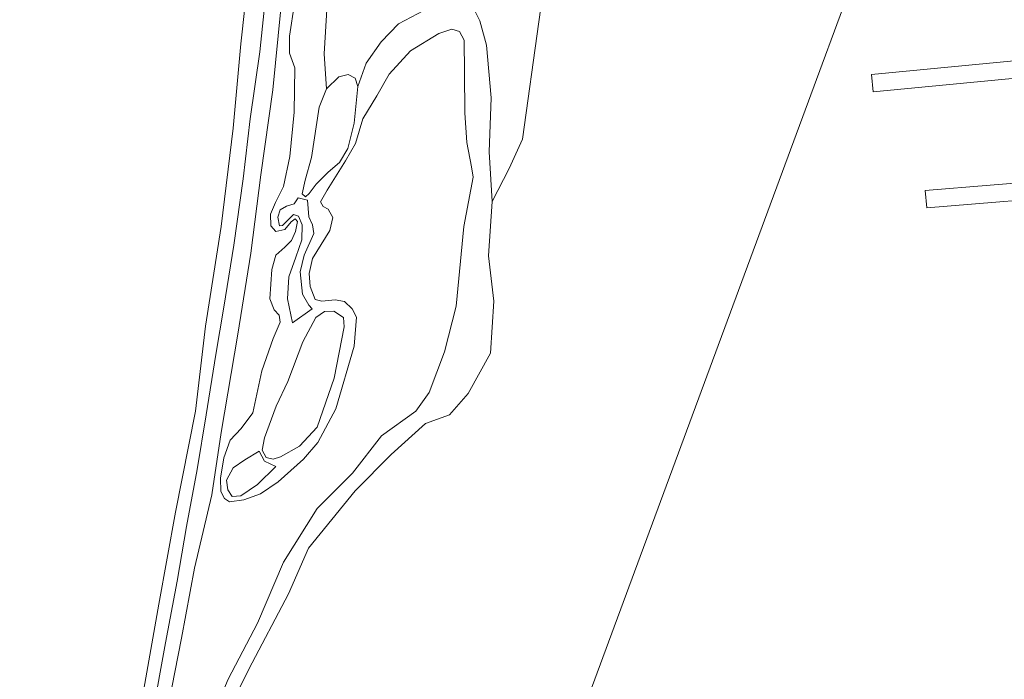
# Model space of a CAD drawing. Extents: x 184422 to 188298, y 343471 to 350189.
# Tile 495 of 513: x 186970 to 187085, y 349668 to 349745. Entities that reach past the tile are written whole.
import ezdxf

# ---------------------------------------------------------------- set-up
doc = ezdxf.new("R2010")
doc.units = 0
for name, color, linetype, lineweight in [('B-WA-GR-GRAS-GV', 252, 'Continuous', 13), ('B-WA-GR-STRUIK-GV', 252, 'Continuous', 13), ('B-WA-GW-TALUD_KRUIN-G', 252, 'Continuous', 18), ('B-WA-KW-KUNSTWERK_STEIGER-GV', 252, 'Continuous', 18), ('B-WA-OG-WATER-GV', 252, 'Continuous', 18), ('B-WA-VH-VERHARDING_OPEN-GV', 252, 'Continuous', 18)]:
    doc.layers.add(name, color=color, linetype=linetype, lineweight=lineweight)

msp = doc.modelspace()

# ---------------------------------------------------------------- linework, layer by layer
at = {"layer": 'B-WA-GR-GRAS-GV', "flags": 128}
for points in [[(186998.675, 349748.458), (186997.963, 349741.644), (186996.838, 349733.771), (186996.001, 349726.711), (186994.922, 349718.908), (186993.728, 349711.643), (186992.805, 349706.071), (186991.641, 349698.955), (186990.615, 349692.536), (186989.341, 349685.861), (186988.253, 349679.441), (186986.865, 349672.179), (186985.364, 349663.739)], [(186998.675, 349748.458), (186997.963, 349741.644), (186996.838, 349733.771), (186996.001, 349726.711), (186994.922, 349718.908), (186993.728, 349711.643), (186992.805, 349706.071), (186991.641, 349698.955), (186990.615, 349692.536), (186989.341, 349685.861), (186988.253, 349679.441), (186986.865, 349672.179), (186985.364, 349663.739)], [(186998.675, 349748.458), (186997.963, 349741.644), (186996.838, 349733.771), (186996.001, 349726.711), (186994.922, 349718.908), (186993.728, 349711.643), (186992.805, 349706.071), (186991.641, 349698.955), (186990.615, 349692.536), (186989.341, 349685.861), (186988.253, 349679.441), (186986.865, 349672.179), (186985.364, 349663.739)], [(186987.231, 349664.926), (186988.761, 349672.72), (186990.268, 349680.948), (186992.316, 349689.569), (186993.41, 349696.902), (186995.385, 349708.435), (186996.896, 349717.967), (186998.093, 349727.159), (186999.501, 349737.183), (187000.443, 349746.684)], [(186987.231, 349664.926), (186988.761, 349672.72), (186990.268, 349680.948), (186992.316, 349689.569), (186993.41, 349696.902), (186995.385, 349708.435), (186996.896, 349717.967), (186998.093, 349727.159), (186999.501, 349737.183), (187000.443, 349746.684)], [(186987.231, 349664.926), (186988.761, 349672.72), (186990.268, 349680.948), (186992.316, 349689.569), (186993.41, 349696.902), (186995.385, 349708.435), (186996.896, 349717.967), (186998.093, 349727.159), (186999.501, 349737.183), (187000.443, 349746.684)]]:
    msp.add_lwpolyline(points, dxfattribs=at)
at = {"layer": 'B-WA-GR-STRUIK-GV', "flags": 128}
for points in [[(187022.827, 349747.249), (187023.814, 349745.291), (187024.598, 349742.404), (187025.111, 349736.233), (187024.882, 349729.886), (187025.259, 349724.028), (187027.227, 349727.93), (187028.818, 349731.357), (187030.735, 349745.148), (187032.939, 349761.174)], [(187022.827, 349747.249), (187023.814, 349745.291), (187024.598, 349742.404), (187025.111, 349736.233), (187024.882, 349729.886), (187025.259, 349724.028), (187027.227, 349727.93), (187028.818, 349731.357), (187030.735, 349745.148), (187032.939, 349761.174)], [(187022.827, 349747.249), (187023.814, 349745.291), (187024.598, 349742.404), (187025.111, 349736.233), (187024.882, 349729.886), (187025.259, 349724.028), (187027.227, 349727.93), (187028.818, 349731.357), (187030.735, 349745.148), (187032.939, 349761.174)], [(187000.443, 349746.684), (186999.501, 349737.183), (186998.093, 349727.159), (186996.896, 349717.967), (186995.385, 349708.435), (186993.41, 349696.902), (186992.316, 349689.569), (186990.268, 349680.948), (186988.761, 349672.72), (186987.231, 349664.926)], [(187000.443, 349746.684), (186999.501, 349737.183), (186998.093, 349727.159), (186996.896, 349717.967), (186995.385, 349708.435), (186993.41, 349696.902), (186992.316, 349689.569), (186990.268, 349680.948), (186988.761, 349672.72), (186987.231, 349664.926)], [(187000.443, 349746.684), (186999.501, 349737.183), (186998.093, 349727.159), (186996.896, 349717.967), (186995.385, 349708.435), (186993.41, 349696.902), (186992.316, 349689.569), (186990.268, 349680.948), (186988.761, 349672.72), (186987.231, 349664.926)], [(186992.159, 349662.926), (186994.245, 349667.923), (186997.668, 349674.495), (187000.718, 349681.657), (187004.675, 349687.971), (187008.826, 349692.134), (187012.245, 349696.487), (187016.281, 349699.39), (187017.841, 349701.597), (187019.665, 349706.391), (187021.017, 349711.743), (187021.918, 349721.096), (187022.999, 349726.907), (187022.8, 349728.13), (187022.281, 349730.971), (187022.035, 349734.463), (187021.988, 349739.216), (187021.97, 349743.008), (187021.393, 349744.027), (187020.495, 349744.297), (187018.978, 349743.796), (187015.644, 349741.747), (187013.163, 349738.998), (187011.69, 349736.46), (187010.054, 349733.755), (187009.182, 349730.845), (187008.033, 349728.809), (187005.877, 349725.368), (187005.1, 349724.016), (187005.406, 349723.457), (187005.99, 349723.134), (187006.516, 349722.18), (187006.173, 349720.619), (187004.13, 349717.328), (187003.739, 349715.584), (187003.859, 349714.045), (187004.443, 349712.529), (187005.257, 349712.342), (187006.812, 349712.495), (187007.908, 349712.295), (187008.813, 349711.445), (187009.323, 349710.459), (187009.022, 349707.026), (187006.868, 349699.677), (187004.785, 349695.707), (187003.072, 349693.779), (187000.093, 349691.105), (186998.042, 349689.67), (186996.064, 349688.981), (186994.394, 349688.76), (186993.793, 349689.133), (186993.368, 349689.955), (186993.347, 349691.528), (186993.728, 349693.935), (186994.479, 349695.999), (186995.753, 349697.357), (186997.136, 349699.198), (186998.212, 349704.148), (186999.519, 349707.958), (187000.355, 349709.858), (187000.211, 349710.667), (186999.623, 349711.322), (186999.142, 349712.624), (186999.36, 349716.055), (186999.851, 349717.751), (187000.882, 349718.693), (187001.666, 349719.465), (187002.166, 349720.499), (187002.365, 349721.677), (187002.113, 349722.005), (187001.654, 349721.651), (187000.887, 349720.746), (186999.83, 349720.517), (186999.242, 349721.171), (186999.207, 349722.546), (186999.801, 349723.945), (187000.737, 349725.796), (187001.467, 349729.35), (187001.994, 349734.525), (187002.056, 349739.759), (187001.453, 349741.49), (187001.46, 349743.461), (187002.038, 349747.295)], [(187002.038, 349747.295), (187001.46, 349743.461), (187001.453, 349741.49), (187002.056, 349739.759), (187001.994, 349734.525), (187001.467, 349729.35), (187000.737, 349725.796), (186999.801, 349723.945), (186999.207, 349722.546), (186999.242, 349721.171), (186999.83, 349720.517), (187000.887, 349720.746), (187001.654, 349721.651), (187002.113, 349722.005), (187002.365, 349721.677), (187002.166, 349720.499), (187001.666, 349719.465), (187000.882, 349718.693), (186999.851, 349717.751), (186999.36, 349716.055), (186999.142, 349712.624), (186999.623, 349711.322), (187000.211, 349710.667), (187000.355, 349709.858), (186999.519, 349707.958), (186998.212, 349704.148), (186997.136, 349699.198), (186995.753, 349697.357), (186994.479, 349695.999), (186993.728, 349693.935), (186993.347, 349691.528), (186993.368, 349689.955), (186993.793, 349689.133), (186994.394, 349688.76), (186996.064, 349688.981), (186998.042, 349689.67), (187000.093, 349691.105), (187003.072, 349693.779), (187004.785, 349695.707), (187006.868, 349699.677), (187009.022, 349707.026), (187009.323, 349710.459), (187008.813, 349711.445), (187007.908, 349712.295), (187006.812, 349712.495), (187005.257, 349712.342), (187004.443, 349712.529), (187003.859, 349714.045), (187003.739, 349715.584), (187004.13, 349717.328), (187006.173, 349720.619), (187006.516, 349722.18), (187005.99, 349723.134), (187005.406, 349723.457), (187005.1, 349724.016), (187005.877, 349725.368), (187008.033, 349728.809), (187009.182, 349730.845), (187010.054, 349733.755), (187011.69, 349736.46), (187013.163, 349738.998), (187015.644, 349741.747), (187018.978, 349743.796), (187020.495, 349744.297), (187021.393, 349744.027), (187021.97, 349743.008), (187021.988, 349739.216), (187022.035, 349734.463), (187022.281, 349730.971), (187022.8, 349728.13), (187022.999, 349726.907), (187021.918, 349721.096), (187021.017, 349711.743), (187019.665, 349706.391), (187017.841, 349701.597), (187016.281, 349699.39), (187012.245, 349696.487), (187008.826, 349692.134), (187004.675, 349687.971), (187000.718, 349681.657), (186997.668, 349674.495), (186994.245, 349667.923), (186992.159, 349662.926)], [(186992.159, 349662.926), (186994.245, 349667.923), (186997.668, 349674.495), (187000.718, 349681.657), (187004.675, 349687.971), (187008.826, 349692.134), (187012.245, 349696.487), (187016.281, 349699.39), (187017.841, 349701.597), (187019.665, 349706.391), (187021.017, 349711.743), (187021.918, 349721.096), (187022.999, 349726.907), (187022.8, 349728.13), (187022.281, 349730.971), (187022.035, 349734.463), (187021.988, 349739.216), (187021.97, 349743.008), (187021.393, 349744.027), (187020.495, 349744.297), (187018.978, 349743.796), (187015.644, 349741.747), (187013.163, 349738.998), (187011.69, 349736.46), (187010.054, 349733.755), (187009.182, 349730.845), (187008.033, 349728.809), (187005.877, 349725.368), (187005.1, 349724.016), (187005.406, 349723.457), (187005.99, 349723.134), (187006.516, 349722.18), (187006.173, 349720.619), (187004.13, 349717.328), (187003.739, 349715.584), (187003.859, 349714.045), (187004.443, 349712.529), (187005.257, 349712.342), (187006.812, 349712.495), (187007.908, 349712.295), (187008.813, 349711.445), (187009.323, 349710.459), (187009.022, 349707.026), (187006.868, 349699.677), (187004.785, 349695.707), (187003.072, 349693.779), (187000.093, 349691.105), (186998.042, 349689.67), (186996.064, 349688.981), (186994.394, 349688.76), (186993.793, 349689.133), (186993.368, 349689.955), (186993.347, 349691.528), (186993.728, 349693.935), (186994.479, 349695.999), (186995.753, 349697.357), (186997.136, 349699.198), (186998.212, 349704.148), (186999.519, 349707.958), (187000.355, 349709.858), (187000.211, 349710.667), (186999.623, 349711.322), (186999.142, 349712.624), (186999.36, 349716.055), (186999.851, 349717.751), (187000.882, 349718.693), (187001.666, 349719.465), (187002.166, 349720.499), (187002.365, 349721.677), (187002.113, 349722.005), (187001.654, 349721.651), (187000.887, 349720.746), (186999.83, 349720.517), (186999.242, 349721.171), (186999.207, 349722.546), (186999.801, 349723.945), (187000.737, 349725.796), (187001.467, 349729.35), (187001.994, 349734.525), (187002.056, 349739.759), (187001.453, 349741.49), (187001.46, 349743.461), (187002.038, 349747.295)], [(187002.038, 349747.295), (187001.46, 349743.461), (187001.453, 349741.49), (187002.056, 349739.759), (187001.994, 349734.525), (187001.467, 349729.35), (187000.737, 349725.796), (186999.801, 349723.945), (186999.207, 349722.546), (186999.242, 349721.171), (186999.83, 349720.517), (187000.887, 349720.746), (187001.654, 349721.651), (187002.113, 349722.005), (187002.365, 349721.677), (187002.166, 349720.499), (187001.666, 349719.465), (187000.882, 349718.693), (186999.851, 349717.751), (186999.36, 349716.055), (186999.142, 349712.624), (186999.623, 349711.322), (187000.211, 349710.667), (187000.355, 349709.858), (186999.519, 349707.958), (186998.212, 349704.148), (186997.136, 349699.198), (186995.753, 349697.357), (186994.479, 349695.999), (186993.728, 349693.935), (186993.347, 349691.528), (186993.368, 349689.955), (186993.793, 349689.133), (186994.394, 349688.76), (186996.064, 349688.981), (186998.042, 349689.67), (187000.093, 349691.105), (187003.072, 349693.779), (187004.785, 349695.707), (187006.868, 349699.677), (187009.022, 349707.026), (187009.323, 349710.459), (187008.813, 349711.445), (187007.908, 349712.295), (187006.812, 349712.495), (187005.257, 349712.342), (187004.443, 349712.529), (187003.859, 349714.045), (187003.739, 349715.584), (187004.13, 349717.328), (187006.173, 349720.619), (187006.516, 349722.18), (187005.99, 349723.134), (187005.406, 349723.457), (187005.1, 349724.016), (187005.877, 349725.368), (187008.033, 349728.809), (187009.182, 349730.845), (187010.054, 349733.755), (187011.69, 349736.46), (187013.163, 349738.998), (187015.644, 349741.747), (187018.978, 349743.796), (187020.495, 349744.297), (187021.393, 349744.027), (187021.97, 349743.008), (187021.988, 349739.216), (187022.035, 349734.463), (187022.281, 349730.971), (187022.8, 349728.13), (187022.999, 349726.907), (187021.918, 349721.096), (187021.017, 349711.743), (187019.665, 349706.391), (187017.841, 349701.597), (187016.281, 349699.39), (187012.245, 349696.487), (187008.826, 349692.134), (187004.675, 349687.971), (187000.718, 349681.657), (186997.668, 349674.495), (186994.245, 349667.923), (186992.159, 349662.926)], [(186992.159, 349662.926), (186994.245, 349667.923), (186997.668, 349674.495), (187000.718, 349681.657), (187004.675, 349687.971), (187008.826, 349692.134), (187012.245, 349696.487), (187016.281, 349699.39), (187017.841, 349701.597), (187019.665, 349706.391), (187021.017, 349711.743), (187021.918, 349721.096), (187022.999, 349726.907), (187022.8, 349728.13), (187022.281, 349730.971), (187022.035, 349734.463), (187021.988, 349739.216), (187021.97, 349743.008), (187021.393, 349744.027), (187020.495, 349744.297), (187018.978, 349743.796), (187015.644, 349741.747), (187013.163, 349738.998), (187011.69, 349736.46), (187010.054, 349733.755), (187009.182, 349730.845), (187008.033, 349728.809), (187005.877, 349725.368), (187005.1, 349724.016), (187005.406, 349723.457), (187005.99, 349723.134), (187006.516, 349722.18), (187006.173, 349720.619), (187004.13, 349717.328), (187003.739, 349715.584), (187003.859, 349714.045), (187004.443, 349712.529), (187005.257, 349712.342), (187006.812, 349712.495), (187007.908, 349712.295), (187008.813, 349711.445), (187009.323, 349710.459), (187009.022, 349707.026), (187006.868, 349699.677), (187004.785, 349695.707), (187003.072, 349693.779), (187000.093, 349691.105), (186998.042, 349689.67), (186996.064, 349688.981), (186994.394, 349688.76), (186993.793, 349689.133), (186993.368, 349689.955), (186993.347, 349691.528), (186993.728, 349693.935), (186994.479, 349695.999), (186995.753, 349697.357), (186997.136, 349699.198), (186998.212, 349704.148), (186999.519, 349707.958), (187000.355, 349709.858), (187000.211, 349710.667), (186999.623, 349711.322), (186999.142, 349712.624), (186999.36, 349716.055), (186999.851, 349717.751), (187000.882, 349718.693), (187001.666, 349719.465), (187002.166, 349720.499), (187002.365, 349721.677), (187002.113, 349722.005), (187001.654, 349721.651), (187000.887, 349720.746), (186999.83, 349720.517), (186999.242, 349721.171), (186999.207, 349722.546), (186999.801, 349723.945), (187000.737, 349725.796), (187001.467, 349729.35), (187001.994, 349734.525), (187002.056, 349739.759), (187001.453, 349741.49), (187001.46, 349743.461), (187002.038, 349747.295)], [(187002.038, 349747.295), (187001.46, 349743.461), (187001.453, 349741.49), (187002.056, 349739.759), (187001.994, 349734.525), (187001.467, 349729.35), (187000.737, 349725.796), (186999.801, 349723.945), (186999.207, 349722.546), (186999.242, 349721.171), (186999.83, 349720.517), (187000.887, 349720.746), (187001.654, 349721.651), (187002.113, 349722.005), (187002.365, 349721.677), (187002.166, 349720.499), (187001.666, 349719.465), (187000.882, 349718.693), (186999.851, 349717.751), (186999.36, 349716.055), (186999.142, 349712.624), (186999.623, 349711.322), (187000.211, 349710.667), (187000.355, 349709.858), (186999.519, 349707.958), (186998.212, 349704.148), (186997.136, 349699.198), (186995.753, 349697.357), (186994.479, 349695.999), (186993.728, 349693.935), (186993.347, 349691.528), (186993.368, 349689.955), (186993.793, 349689.133), (186994.394, 349688.76), (186996.064, 349688.981), (186998.042, 349689.67), (187000.093, 349691.105), (187003.072, 349693.779), (187004.785, 349695.707), (187006.868, 349699.677), (187009.022, 349707.026), (187009.323, 349710.459), (187008.813, 349711.445), (187007.908, 349712.295), (187006.812, 349712.495), (187005.257, 349712.342), (187004.443, 349712.529), (187003.859, 349714.045), (187003.739, 349715.584), (187004.13, 349717.328), (187006.173, 349720.619), (187006.516, 349722.18), (187005.99, 349723.134), (187005.406, 349723.457), (187005.1, 349724.016), (187005.877, 349725.368), (187008.033, 349728.809), (187009.182, 349730.845), (187010.054, 349733.755), (187011.69, 349736.46), (187013.163, 349738.998), (187015.644, 349741.747), (187018.978, 349743.796), (187020.495, 349744.297), (187021.393, 349744.027), (187021.97, 349743.008), (187021.988, 349739.216), (187022.035, 349734.463), (187022.281, 349730.971), (187022.8, 349728.13), (187022.999, 349726.907), (187021.918, 349721.096), (187021.017, 349711.743), (187019.665, 349706.391), (187017.841, 349701.597), (187016.281, 349699.39), (187012.245, 349696.487), (187008.826, 349692.134), (187004.675, 349687.971), (187000.718, 349681.657), (186997.668, 349674.495), (186994.245, 349667.923), (186992.159, 349662.926)], [(186995.231, 349666.153), (186996.649, 349669.087), (187001.333, 349677.928), (187003.679, 349683.293), (187009.154, 349690.024), (187013.369, 349694.321), (187017.428, 349697.953), (187020.229, 349698.984), (187022.415, 349701.465), (187025.035, 349706.204), (187025.449, 349712.338), (187024.815, 349717.662), (187025.259, 349724.028), (187024.882, 349729.886), (187025.111, 349736.233), (187024.598, 349742.404), (187023.814, 349745.291), (187022.827, 349747.249)], [(186995.231, 349666.153), (186996.649, 349669.087), (187001.333, 349677.928), (187003.679, 349683.293), (187009.154, 349690.024), (187013.369, 349694.321), (187017.428, 349697.953), (187020.229, 349698.984), (187022.415, 349701.465), (187025.035, 349706.204), (187025.449, 349712.338), (187024.815, 349717.662), (187025.259, 349724.028), (187024.882, 349729.886), (187025.111, 349736.233), (187024.598, 349742.404), (187023.814, 349745.291), (187022.827, 349747.249)], [(186995.231, 349666.153), (186996.649, 349669.087), (187001.333, 349677.928), (187003.679, 349683.293), (187009.154, 349690.024), (187013.369, 349694.321), (187017.428, 349697.953), (187020.229, 349698.984), (187022.415, 349701.465), (187025.035, 349706.204), (187025.449, 349712.338), (187024.815, 349717.662), (187025.259, 349724.028), (187024.882, 349729.886), (187025.111, 349736.233), (187024.598, 349742.404), (187023.814, 349745.291), (187022.827, 349747.249)], [(187017.239, 349746.495), (187014.262, 349744.931), (187012.204, 349742.8), (187010.465, 349740.309), (187009.456, 349737.54), (187009.033, 349733.261), (187008.279, 349730.253), (187007.324, 349728.617), (187005.997, 349727.49), (187004.575, 349726.079), (187003.762, 349724.992), (187003.32, 349724.588), (187002.918, 349724.947), (187003.277, 349726.542), (187004.036, 349729.219), (187004.917, 349735.127), (187005.799, 349737.292), (187005.529, 349741.412), (187005.865, 349747.214)], [(187017.239, 349746.495), (187014.262, 349744.931), (187012.204, 349742.8), (187010.465, 349740.309), (187009.456, 349737.54), (187009.033, 349733.261), (187008.279, 349730.253), (187007.324, 349728.617), (187005.997, 349727.49), (187004.575, 349726.079), (187003.762, 349724.992), (187003.32, 349724.588), (187002.918, 349724.947), (187003.277, 349726.542), (187004.036, 349729.219), (187004.917, 349735.127), (187005.799, 349737.292), (187005.529, 349741.412), (187005.865, 349747.214)], [(187017.239, 349746.495), (187014.262, 349744.931), (187012.204, 349742.8), (187010.465, 349740.309), (187009.456, 349737.54), (187009.033, 349733.261), (187008.279, 349730.253), (187007.324, 349728.617), (187005.997, 349727.49), (187004.575, 349726.079), (187003.762, 349724.992), (187003.32, 349724.588), (187002.918, 349724.947), (187003.277, 349726.542), (187004.036, 349729.219), (187004.917, 349735.127), (187005.799, 349737.292), (187005.529, 349741.412), (187005.865, 349747.214)], [(187005.865, 349747.214), (187005.529, 349741.412), (187005.799, 349737.292), (187007.221, 349738.702), (187008.328, 349738.949), (187009.161, 349738.546), (187009.456, 349737.54), (187010.465, 349740.309), (187012.204, 349742.8), (187014.262, 349744.931), (187017.239, 349746.495)], [(187005.865, 349747.214), (187005.529, 349741.412), (187005.799, 349737.292), (187007.221, 349738.702), (187008.328, 349738.949), (187009.161, 349738.546), (187009.456, 349737.54), (187010.465, 349740.309), (187012.204, 349742.8), (187014.262, 349744.931), (187017.239, 349746.495)], [(187005.865, 349747.214), (187005.529, 349741.412), (187005.799, 349737.292), (187007.221, 349738.702), (187008.328, 349738.949), (187009.161, 349738.546), (187009.456, 349737.54), (187010.465, 349740.309), (187012.204, 349742.8), (187014.262, 349744.931), (187017.239, 349746.495)]]:
    msp.add_lwpolyline(points, dxfattribs=at)
for points in [[(187001.973, 349723.759), (187002.477, 349724.461), (187003.541, 349724.194), (187003.7, 349722.225), (187004.159, 349721.304), (187004.289, 349720.295), (187003.18, 349717.746), (187002.677, 349715.769), (187002.977, 349713.156), (187003.707, 349711.857), (187004.11, 349711.415), (187001.797, 349709.778), (187001.195, 349712.618), (187001.376, 349715.204), (187002.19, 349717.484), (187002.891, 349719.531), (187002.917, 349721.287), (187002.506, 349722.308), (187001.907, 349722.516), (187001.172, 349721.76), (187000.616, 349721.206), (187000.285, 349721.202), (187000.073, 349722.209), (187000.359, 349723.058), (187001.099, 349723.482)], [(187001.973, 349723.759), (187001.099, 349723.482), (187000.359, 349723.058), (187000.073, 349722.209), (187000.285, 349721.202), (187000.616, 349721.206), (187001.172, 349721.76), (187001.907, 349722.516), (187002.506, 349722.308), (187002.917, 349721.287), (187002.891, 349719.531), (187002.19, 349717.484), (187001.376, 349715.204), (187001.195, 349712.618), (187001.797, 349709.778), (187004.11, 349711.415), (187003.707, 349711.857), (187002.977, 349713.156), (187002.677, 349715.769), (187003.18, 349717.746), (187004.289, 349720.295), (187004.159, 349721.304), (187003.7, 349722.225), (187003.541, 349724.194), (187002.477, 349724.461)], [(187001.973, 349723.759), (187002.477, 349724.461), (187003.541, 349724.194), (187003.7, 349722.225), (187004.159, 349721.304), (187004.289, 349720.295), (187003.18, 349717.746), (187002.677, 349715.769), (187002.977, 349713.156), (187003.707, 349711.857), (187004.11, 349711.415), (187001.797, 349709.778), (187001.195, 349712.618), (187001.376, 349715.204), (187002.19, 349717.484), (187002.891, 349719.531), (187002.917, 349721.287), (187002.506, 349722.308), (187001.907, 349722.516), (187001.172, 349721.76), (187000.616, 349721.206), (187000.285, 349721.202), (187000.073, 349722.209), (187000.359, 349723.058), (187001.099, 349723.482)], [(187001.973, 349723.759), (187001.099, 349723.482), (187000.359, 349723.058), (187000.073, 349722.209), (187000.285, 349721.202), (187000.616, 349721.206), (187001.172, 349721.76), (187001.907, 349722.516), (187002.506, 349722.308), (187002.917, 349721.287), (187002.891, 349719.531), (187002.19, 349717.484), (187001.376, 349715.204), (187001.195, 349712.618), (187001.797, 349709.778), (187004.11, 349711.415), (187003.707, 349711.857), (187002.977, 349713.156), (187002.677, 349715.769), (187003.18, 349717.746), (187004.289, 349720.295), (187004.159, 349721.304), (187003.7, 349722.225), (187003.541, 349724.194), (187002.477, 349724.461)], [(187001.973, 349723.759), (187002.477, 349724.461), (187003.541, 349724.194), (187003.7, 349722.225), (187004.159, 349721.304), (187004.289, 349720.295), (187003.18, 349717.746), (187002.677, 349715.769), (187002.977, 349713.156), (187003.707, 349711.857), (187004.11, 349711.415), (187001.797, 349709.778), (187001.195, 349712.618), (187001.376, 349715.204), (187002.19, 349717.484), (187002.891, 349719.531), (187002.917, 349721.287), (187002.506, 349722.308), (187001.907, 349722.516), (187001.172, 349721.76), (187000.616, 349721.206), (187000.285, 349721.202), (187000.073, 349722.209), (187000.359, 349723.058), (187001.099, 349723.482)], [(187001.973, 349723.759), (187001.099, 349723.482), (187000.359, 349723.058), (187000.073, 349722.209), (187000.285, 349721.202), (187000.616, 349721.206), (187001.172, 349721.76), (187001.907, 349722.516), (187002.506, 349722.308), (187002.917, 349721.287), (187002.891, 349719.531), (187002.19, 349717.484), (187001.376, 349715.204), (187001.195, 349712.618), (187001.797, 349709.778), (187004.11, 349711.415), (187003.707, 349711.857), (187002.977, 349713.156), (187002.677, 349715.769), (187003.18, 349717.746), (187004.289, 349720.295), (187004.159, 349721.304), (187003.7, 349722.225), (187003.541, 349724.194), (187002.477, 349724.461)], [(186998.517, 349696.268), (186999.858, 349699.98), (187001.26, 349702.88), (187003.019, 349707.542), (187004.537, 349710.427), (187005.571, 349711.12), (187006.664, 349711.168), (187007.784, 349710.421), (187007.865, 349709.313), (187006.671, 349703.268), (187004.711, 349697.511), (187002.604, 349695.28), (187000.402, 349694.041), (186999.528, 349693.764), (186998.714, 349693.952), (186998.238, 349694.84)], [(186998.517, 349696.268), (186999.858, 349699.98), (187001.26, 349702.88), (187003.019, 349707.542), (187004.537, 349710.427), (187005.571, 349711.12), (187006.664, 349711.168), (187007.784, 349710.421), (187007.865, 349709.313), (187006.671, 349703.268), (187004.711, 349697.511), (187002.604, 349695.28), (187000.402, 349694.041), (186999.528, 349693.764), (186998.714, 349693.952), (186998.238, 349694.84)], [(186998.517, 349696.268), (186999.858, 349699.98), (187001.26, 349702.88), (187003.019, 349707.542), (187004.537, 349710.427), (187005.571, 349711.12), (187006.664, 349711.168), (187007.784, 349710.421), (187007.865, 349709.313), (187006.671, 349703.268), (187004.711, 349697.511), (187002.604, 349695.28), (187000.402, 349694.041), (186999.528, 349693.764), (186998.714, 349693.952), (186998.238, 349694.84)], [(186999.854, 349692.908), (186998.504, 349693.519), (186997.876, 349694.686), (186996.2, 349693.687), (186994.838, 349692.741), (186994.062, 349691.306), (186994.21, 349690.165), (186994.7, 349689.393), (186995.726, 349689.473), (186997.679, 349690.791)], [(186999.854, 349692.908), (186997.679, 349690.791), (186995.726, 349689.473), (186994.7, 349689.393), (186994.21, 349690.165), (186994.062, 349691.306), (186994.838, 349692.741), (186996.2, 349693.687), (186997.876, 349694.686), (186998.504, 349693.519)], [(186999.854, 349692.908), (186998.504, 349693.519), (186997.876, 349694.686), (186996.2, 349693.687), (186994.838, 349692.741), (186994.062, 349691.306), (186994.21, 349690.165), (186994.7, 349689.393), (186995.726, 349689.473), (186997.679, 349690.791)], [(186999.854, 349692.908), (186997.679, 349690.791), (186995.726, 349689.473), (186994.7, 349689.393), (186994.21, 349690.165), (186994.062, 349691.306), (186994.838, 349692.741), (186996.2, 349693.687), (186997.876, 349694.686), (186998.504, 349693.519)], [(186999.854, 349692.908), (186998.504, 349693.519), (186997.876, 349694.686), (186996.2, 349693.687), (186994.838, 349692.741), (186994.062, 349691.306), (186994.21, 349690.165), (186994.7, 349689.393), (186995.726, 349689.473), (186997.679, 349690.791)], [(186999.854, 349692.908), (186997.679, 349690.791), (186995.726, 349689.473), (186994.7, 349689.393), (186994.21, 349690.165), (186994.062, 349691.306), (186994.838, 349692.741), (186996.2, 349693.687), (186997.876, 349694.686), (186998.504, 349693.519)]]:
    msp.add_lwpolyline(points, close=True, dxfattribs=at)
at = {"layer": 'B-WA-GW-TALUD_KRUIN-G', "flags": 128}
for points in [[(186984.642, 349645.946), (186986.213, 349657.177), (186987.231, 349664.926), (186988.761, 349672.72), (186990.268, 349680.948), (186992.316, 349689.569), (186993.41, 349696.902), (186995.385, 349708.435), (186996.896, 349717.967), (186998.093, 349727.159), (186999.501, 349737.183), (187000.443, 349746.684)], [(186984.642, 349645.946), (186986.213, 349657.177), (186987.231, 349664.926), (186988.761, 349672.72), (186990.268, 349680.948), (186992.316, 349689.569), (186993.41, 349696.902), (186995.385, 349708.435), (186996.896, 349717.967), (186998.093, 349727.159), (186999.501, 349737.183), (187000.443, 349746.684)], [(186984.642, 349645.946), (186986.213, 349657.177), (186987.231, 349664.926), (186988.761, 349672.72), (186990.268, 349680.948), (186992.316, 349689.569), (186993.41, 349696.902), (186995.385, 349708.435), (186996.896, 349717.967), (186998.093, 349727.159), (186999.501, 349737.183), (187000.443, 349746.684)], [(187002.038, 349747.295), (187001.46, 349743.461), (187001.453, 349741.49), (187002.056, 349739.759), (187001.994, 349734.525), (187001.467, 349729.35), (187000.737, 349725.796), (186999.801, 349723.945), (186999.207, 349722.546), (186999.242, 349721.171), (186999.83, 349720.517), (187000.887, 349720.746), (187001.654, 349721.651), (187002.113, 349722.005), (187002.365, 349721.677), (187002.166, 349720.499), (187001.666, 349719.465), (187000.882, 349718.693), (186999.851, 349717.751), (186999.36, 349716.055), (186999.142, 349712.624), (186999.623, 349711.322), (187000.211, 349710.667), (187000.355, 349709.858), (186999.519, 349707.958), (186998.212, 349704.148), (186997.136, 349699.198), (186995.753, 349697.357), (186994.479, 349695.999), (186993.728, 349693.935), (186993.347, 349691.528), (186993.368, 349689.955), (186993.793, 349689.133), (186994.394, 349688.76), (186996.064, 349688.981), (186998.042, 349689.67), (187000.093, 349691.105), (187003.072, 349693.779), (187004.785, 349695.707), (187006.868, 349699.677), (187009.022, 349707.026), (187009.323, 349710.459), (187008.813, 349711.445), (187007.908, 349712.295), (187006.812, 349712.495), (187005.257, 349712.342), (187004.443, 349712.529), (187003.859, 349714.045), (187003.739, 349715.584), (187004.13, 349717.328), (187006.173, 349720.619), (187006.516, 349722.18), (187005.99, 349723.134), (187005.406, 349723.457), (187005.1, 349724.016), (187005.877, 349725.368), (187008.033, 349728.809), (187009.182, 349730.845), (187010.054, 349733.755), (187011.69, 349736.46), (187013.163, 349738.998), (187015.644, 349741.747), (187018.978, 349743.796), (187020.495, 349744.297), (187021.393, 349744.027), (187021.97, 349743.008), (187021.988, 349739.216), (187022.035, 349734.463), (187022.281, 349730.971), (187022.8, 349728.13), (187022.999, 349726.907), (187021.918, 349721.096), (187021.017, 349711.743), (187019.665, 349706.391), (187017.841, 349701.597), (187016.281, 349699.39), (187012.245, 349696.487), (187008.826, 349692.134), (187004.675, 349687.971), (187000.718, 349681.657), (186997.668, 349674.495), (186994.245, 349667.923), (186992.159, 349662.926)], [(187002.038, 349747.295), (187001.46, 349743.461), (187001.453, 349741.49), (187002.056, 349739.759), (187001.994, 349734.525), (187001.467, 349729.35), (187000.737, 349725.796), (186999.801, 349723.945), (186999.207, 349722.546), (186999.242, 349721.171), (186999.83, 349720.517), (187000.887, 349720.746), (187001.654, 349721.651), (187002.113, 349722.005), (187002.365, 349721.677), (187002.166, 349720.499), (187001.666, 349719.465), (187000.882, 349718.693), (186999.851, 349717.751), (186999.36, 349716.055), (186999.142, 349712.624), (186999.623, 349711.322), (187000.211, 349710.667), (187000.355, 349709.858), (186999.519, 349707.958), (186998.212, 349704.148), (186997.136, 349699.198), (186995.753, 349697.357), (186994.479, 349695.999), (186993.728, 349693.935), (186993.347, 349691.528), (186993.368, 349689.955), (186993.793, 349689.133), (186994.394, 349688.76), (186996.064, 349688.981), (186998.042, 349689.67), (187000.093, 349691.105), (187003.072, 349693.779), (187004.785, 349695.707), (187006.868, 349699.677), (187009.022, 349707.026), (187009.323, 349710.459), (187008.813, 349711.445), (187007.908, 349712.295), (187006.812, 349712.495), (187005.257, 349712.342), (187004.443, 349712.529), (187003.859, 349714.045), (187003.739, 349715.584), (187004.13, 349717.328), (187006.173, 349720.619), (187006.516, 349722.18), (187005.99, 349723.134), (187005.406, 349723.457), (187005.1, 349724.016), (187005.877, 349725.368), (187008.033, 349728.809), (187009.182, 349730.845), (187010.054, 349733.755), (187011.69, 349736.46), (187013.163, 349738.998), (187015.644, 349741.747), (187018.978, 349743.796), (187020.495, 349744.297), (187021.393, 349744.027), (187021.97, 349743.008), (187021.988, 349739.216), (187022.035, 349734.463), (187022.281, 349730.971), (187022.8, 349728.13), (187022.999, 349726.907), (187021.918, 349721.096), (187021.017, 349711.743), (187019.665, 349706.391), (187017.841, 349701.597), (187016.281, 349699.39), (187012.245, 349696.487), (187008.826, 349692.134), (187004.675, 349687.971), (187000.718, 349681.657), (186997.668, 349674.495), (186994.245, 349667.923), (186992.159, 349662.926)], [(187002.038, 349747.295), (187001.46, 349743.461), (187001.453, 349741.49), (187002.056, 349739.759), (187001.994, 349734.525), (187001.467, 349729.35), (187000.737, 349725.796), (186999.801, 349723.945), (186999.207, 349722.546), (186999.242, 349721.171), (186999.83, 349720.517), (187000.887, 349720.746), (187001.654, 349721.651), (187002.113, 349722.005), (187002.365, 349721.677), (187002.166, 349720.499), (187001.666, 349719.465), (187000.882, 349718.693), (186999.851, 349717.751), (186999.36, 349716.055), (186999.142, 349712.624), (186999.623, 349711.322), (187000.211, 349710.667), (187000.355, 349709.858), (186999.519, 349707.958), (186998.212, 349704.148), (186997.136, 349699.198), (186995.753, 349697.357), (186994.479, 349695.999), (186993.728, 349693.935), (186993.347, 349691.528), (186993.368, 349689.955), (186993.793, 349689.133), (186994.394, 349688.76), (186996.064, 349688.981), (186998.042, 349689.67), (187000.093, 349691.105), (187003.072, 349693.779), (187004.785, 349695.707), (187006.868, 349699.677), (187009.022, 349707.026), (187009.323, 349710.459), (187008.813, 349711.445), (187007.908, 349712.295), (187006.812, 349712.495), (187005.257, 349712.342), (187004.443, 349712.529), (187003.859, 349714.045), (187003.739, 349715.584), (187004.13, 349717.328), (187006.173, 349720.619), (187006.516, 349722.18), (187005.99, 349723.134), (187005.406, 349723.457), (187005.1, 349724.016), (187005.877, 349725.368), (187008.033, 349728.809), (187009.182, 349730.845), (187010.054, 349733.755), (187011.69, 349736.46), (187013.163, 349738.998), (187015.644, 349741.747), (187018.978, 349743.796), (187020.495, 349744.297), (187021.393, 349744.027), (187021.97, 349743.008), (187021.988, 349739.216), (187022.035, 349734.463), (187022.281, 349730.971), (187022.8, 349728.13), (187022.999, 349726.907), (187021.918, 349721.096), (187021.017, 349711.743), (187019.665, 349706.391), (187017.841, 349701.597), (187016.281, 349699.39), (187012.245, 349696.487), (187008.826, 349692.134), (187004.675, 349687.971), (187000.718, 349681.657), (186997.668, 349674.495), (186994.245, 349667.923), (186992.159, 349662.926)]]:
    msp.add_lwpolyline(points, dxfattribs=at)
at = {"layer": 'B-WA-KW-KUNSTWERK_STEIGER-GV', "flags": 128}
for points in [[(187107.538, 349740.532), (187107.342, 349742.577), (187069.793, 349738.977), (187069.989, 349736.932)], [(187107.538, 349740.532), (187107.342, 349742.577), (187069.793, 349738.977), (187069.989, 349736.932)], [(187107.538, 349740.532), (187107.342, 349742.577), (187069.793, 349738.977), (187069.989, 349736.932)], [(187114.44, 349726.433), (187114.273, 349728.463), (187076.12, 349725.318), (187076.287, 349723.288)], [(187114.44, 349726.433), (187114.273, 349728.463), (187076.12, 349725.318), (187076.287, 349723.288)], [(187114.44, 349726.433), (187114.273, 349728.463), (187076.12, 349725.318), (187076.287, 349723.288)]]:
    msp.add_lwpolyline(points, close=True, dxfattribs=at)
at = {"layer": 'B-WA-OG-WATER-GV', "flags": 128}
for points in [[(187095.594, 349825.749), (187036.918, 349666.863), (187021.098, 349661.466), (187021.581, 349660.081), (187019.827, 349652.538), (187018.125, 349646.055), (187017.44, 349637.793), (187016.961, 349630.826), (187016.44, 349627.091), (187058.587, 349603.275), (187081.273, 349588.789)], [(187095.594, 349825.749), (187036.918, 349666.863), (187021.098, 349661.466), (187021.581, 349660.081), (187019.827, 349652.538), (187018.125, 349646.055), (187017.44, 349637.793), (187016.961, 349630.826), (187016.44, 349627.091), (187058.587, 349603.275), (187081.273, 349588.789)], [(187095.594, 349825.749), (187036.918, 349666.863), (187021.098, 349661.466), (187021.581, 349660.081), (187019.827, 349652.538), (187018.125, 349646.055), (187017.44, 349637.793), (187016.961, 349630.826), (187016.44, 349627.091), (187058.587, 349603.275), (187081.273, 349588.789)], [(187036.918, 349666.863), (187095.594, 349825.749)], [(187036.918, 349666.863), (187095.594, 349825.749)], [(187036.918, 349666.863), (187095.594, 349825.749)], [(187032.939, 349761.174), (187030.735, 349745.148), (187028.818, 349731.357), (187027.227, 349727.93), (187025.259, 349724.028), (187024.815, 349717.662), (187025.449, 349712.338), (187025.035, 349706.204), (187022.415, 349701.465), (187020.229, 349698.984), (187017.428, 349697.953), (187013.369, 349694.321), (187009.154, 349690.024), (187003.679, 349683.293), (187001.333, 349677.928), (186996.649, 349669.087), (186995.231, 349666.153)], [(187032.939, 349761.174), (187030.735, 349745.148), (187028.818, 349731.357), (187027.227, 349727.93), (187025.259, 349724.028), (187024.815, 349717.662), (187025.449, 349712.338), (187025.035, 349706.204), (187022.415, 349701.465), (187020.229, 349698.984), (187017.428, 349697.953), (187013.369, 349694.321), (187009.154, 349690.024), (187003.679, 349683.293), (187001.333, 349677.928), (186996.649, 349669.087), (186995.231, 349666.153)], [(187032.939, 349761.174), (187030.735, 349745.148), (187028.818, 349731.357), (187027.227, 349727.93), (187025.259, 349724.028), (187024.815, 349717.662), (187025.449, 349712.338), (187025.035, 349706.204), (187022.415, 349701.465), (187020.229, 349698.984), (187017.428, 349697.953), (187013.369, 349694.321), (187009.154, 349690.024), (187003.679, 349683.293), (187001.333, 349677.928), (186996.649, 349669.087), (186995.231, 349666.153)], [(186904.201, 349748.206), (186903.561, 349743.522), (186903.117, 349738.202), (186901.665, 349731.658), (186900.436, 349724.619), (186899.264, 349715.636), (186898.592, 349708.977), (186898.429, 349704.41), (186897.457, 349700.782), (186896.337, 349695.896), (186894.516, 349690.905), (186980.8, 349647.617), (186983.762, 349663.417), (186986.098, 349676.718), (186988.07, 349687.554), (186990.403, 349699.422), (186991.586, 349709.397), (186993.422, 349721.09), (186994.808, 349732.677), (186995.743, 349742.555), (186996.659, 349751.139)], [(186904.201, 349748.206), (186903.561, 349743.522), (186903.117, 349738.202), (186901.665, 349731.658), (186900.436, 349724.619), (186899.264, 349715.636), (186898.592, 349708.977), (186898.429, 349704.41), (186897.457, 349700.782), (186896.337, 349695.896), (186894.516, 349690.905), (186980.8, 349647.617), (186983.762, 349663.417), (186986.098, 349676.718), (186988.07, 349687.554), (186990.403, 349699.422), (186991.586, 349709.397), (186993.422, 349721.09), (186994.808, 349732.677), (186995.743, 349742.555), (186996.659, 349751.139)], [(186904.201, 349748.206), (186903.561, 349743.522), (186903.117, 349738.202), (186901.665, 349731.658), (186900.436, 349724.619), (186899.264, 349715.636), (186898.592, 349708.977), (186898.429, 349704.41), (186897.457, 349700.782), (186896.337, 349695.896), (186894.516, 349690.905), (186980.8, 349647.617), (186983.762, 349663.417), (186986.098, 349676.718), (186988.07, 349687.554), (186990.403, 349699.422), (186991.586, 349709.397), (186993.422, 349721.09), (186994.808, 349732.677), (186995.743, 349742.555), (186996.659, 349751.139)]]:
    msp.add_lwpolyline(points, dxfattribs=at)
for points in [[(187009.456, 349737.54), (187009.161, 349738.546), (187008.328, 349738.949), (187007.221, 349738.702), (187005.799, 349737.292), (187004.917, 349735.127), (187004.036, 349729.219), (187003.277, 349726.542), (187002.918, 349724.947), (187003.32, 349724.588), (187003.762, 349724.992), (187004.575, 349726.079), (187005.997, 349727.49), (187007.324, 349728.617), (187008.279, 349730.253), (187009.033, 349733.261)], [(187009.456, 349737.54), (187009.161, 349738.546), (187008.328, 349738.949), (187007.221, 349738.702), (187005.799, 349737.292), (187004.917, 349735.127), (187004.036, 349729.219), (187003.277, 349726.542), (187002.918, 349724.947), (187003.32, 349724.588), (187003.762, 349724.992), (187004.575, 349726.079), (187005.997, 349727.49), (187007.324, 349728.617), (187008.279, 349730.253), (187009.033, 349733.261)], [(187009.456, 349737.54), (187009.161, 349738.546), (187008.328, 349738.949), (187007.221, 349738.702), (187005.799, 349737.292), (187004.917, 349735.127), (187004.036, 349729.219), (187003.277, 349726.542), (187002.918, 349724.947), (187003.32, 349724.588), (187003.762, 349724.992), (187004.575, 349726.079), (187005.997, 349727.49), (187007.324, 349728.617), (187008.279, 349730.253), (187009.033, 349733.261)], [(187001.26, 349702.88), (186999.858, 349699.98), (186998.517, 349696.268), (186998.238, 349694.84), (186998.714, 349693.952), (186999.528, 349693.764), (187000.402, 349694.041), (187002.604, 349695.28), (187004.711, 349697.511), (187006.671, 349703.268), (187007.865, 349709.313), (187007.784, 349710.421), (187006.664, 349711.168), (187005.571, 349711.12), (187004.537, 349710.427), (187003.019, 349707.542)], [(187001.26, 349702.88), (186999.858, 349699.98), (186998.517, 349696.268), (186998.238, 349694.84), (186998.714, 349693.952), (186999.528, 349693.764), (187000.402, 349694.041), (187002.604, 349695.28), (187004.711, 349697.511), (187006.671, 349703.268), (187007.865, 349709.313), (187007.784, 349710.421), (187006.664, 349711.168), (187005.571, 349711.12), (187004.537, 349710.427), (187003.019, 349707.542)], [(187001.26, 349702.88), (186999.858, 349699.98), (186998.517, 349696.268), (186998.238, 349694.84), (186998.714, 349693.952), (186999.528, 349693.764), (187000.402, 349694.041), (187002.604, 349695.28), (187004.711, 349697.511), (187006.671, 349703.268), (187007.865, 349709.313), (187007.784, 349710.421), (187006.664, 349711.168), (187005.571, 349711.12), (187004.537, 349710.427), (187003.019, 349707.542)]]:
    msp.add_lwpolyline(points, close=True, dxfattribs=at)
at = {"layer": 'B-WA-VH-VERHARDING_OPEN-GV', "flags": 128}
for points in [[(186996.659, 349751.139), (186995.743, 349742.555), (186994.808, 349732.677), (186993.422, 349721.09), (186991.586, 349709.397), (186990.403, 349699.422), (186988.07, 349687.554), (186986.098, 349676.718), (186983.762, 349663.417)], [(186996.659, 349751.139), (186995.743, 349742.555), (186994.808, 349732.677), (186993.422, 349721.09), (186991.586, 349709.397), (186990.403, 349699.422), (186988.07, 349687.554), (186986.098, 349676.718), (186983.762, 349663.417)], [(186996.659, 349751.139), (186995.743, 349742.555), (186994.808, 349732.677), (186993.422, 349721.09), (186991.586, 349709.397), (186990.403, 349699.422), (186988.07, 349687.554), (186986.098, 349676.718), (186983.762, 349663.417)], [(186985.364, 349663.739), (186986.865, 349672.179), (186988.253, 349679.441), (186989.341, 349685.861), (186990.615, 349692.536), (186991.641, 349698.955), (186992.805, 349706.071), (186993.728, 349711.643), (186994.922, 349718.908), (186996.001, 349726.711), (186996.838, 349733.771), (186997.963, 349741.644), (186998.675, 349748.458)], [(186985.364, 349663.739), (186986.865, 349672.179), (186988.253, 349679.441), (186989.341, 349685.861), (186990.615, 349692.536), (186991.641, 349698.955), (186992.805, 349706.071), (186993.728, 349711.643), (186994.922, 349718.908), (186996.001, 349726.711), (186996.838, 349733.771), (186997.963, 349741.644), (186998.675, 349748.458)], [(186985.364, 349663.739), (186986.865, 349672.179), (186988.253, 349679.441), (186989.341, 349685.861), (186990.615, 349692.536), (186991.641, 349698.955), (186992.805, 349706.071), (186993.728, 349711.643), (186994.922, 349718.908), (186996.001, 349726.711), (186996.838, 349733.771), (186997.963, 349741.644), (186998.675, 349748.458)]]:
    msp.add_lwpolyline(points, dxfattribs=at)

doc.saveas('drawing.dxf')
